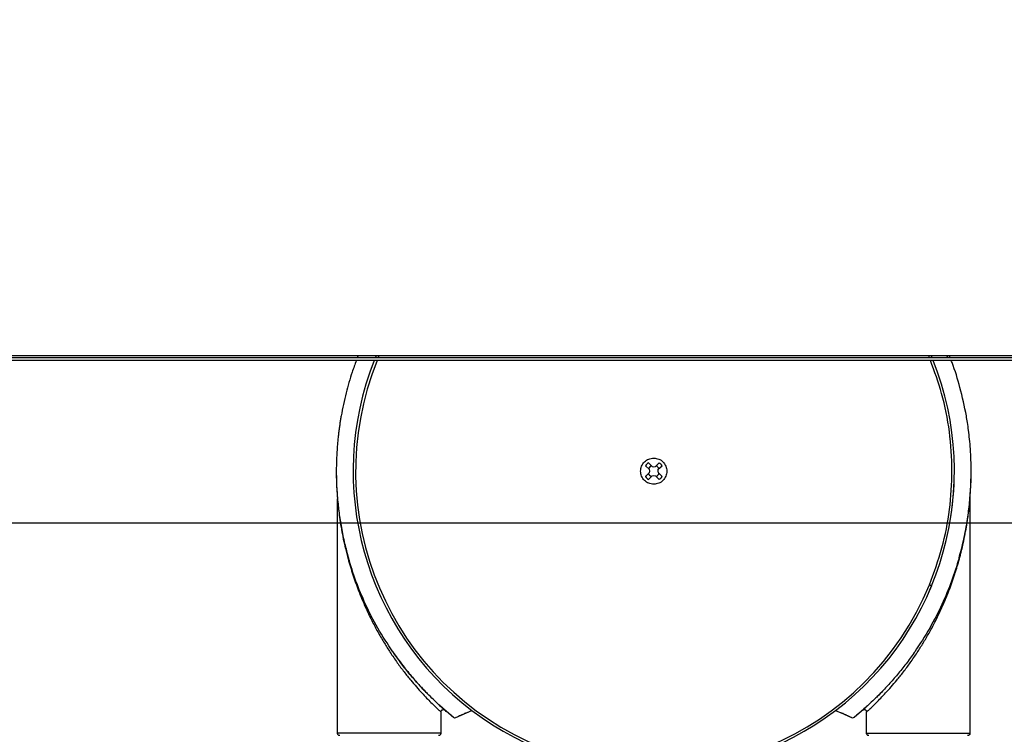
# Model space of a CAD drawing. Header units: inches. Extents: x 170 to 288, y 234 to 248.
# Tile 350 of 480: x 234.675 to 234.944, y 244.086 to 244.281. Entities that reach past the tile are written whole.
import ezdxf

# ---------------------------------------------------------------- set-up
doc = ezdxf.new("R2010")
doc.units = ezdxf.units.IN
doc.header["$LTSCALE"] = 0.25
doc.header["$MEASUREMENT"] = 0
doc.layers.add('ANNOTATIONS', color=1, linetype='Continuous')
doc.layers.add('STANDARD Z GUIDE MOTOR LH', color=7, linetype='Continuous')
doc.styles.add('ARIAL', font='arial.ttf', dxfattribs={"height": 0.09375})
doc.dimstyles.new('STANDARD$0', dxfattribs={"dimtxt": 0.09375, "dimasz": 0.09375, "dimexe": 0.03125, "dimexo": 0.046875, "dimgap": 0.09, "dimtad": 0, "dimtih": 1, "dimtoh": 1, "dimdec": 4, "dimzin": 0, "dimdsep": 46, "dimtxsty": 'ARIAL', "dimcen": 0.09, "dimadec": 0, "dimazin": 0, "dimtfac": 1, "dimtdec": 4, "dimtofl": 0, "dimtmove": 0, "dimatfit": 1, "dimfxl": 1, "dimtolj": 1, "dimtzin": 0, "dimarcsym": 0})

# ---------------------------------------------------------------- blocks, each defined once
blk = doc.blocks.new('*D51')
at = {"layer": 'ANNOTATIONS', "color": 0, "lineweight": -2, "transparency": 16777216}
for p, q in [((234.1246231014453, 244.1437778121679), (235.8395596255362, 244.1437778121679)), ((235.8083096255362, 244.0500278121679), (235.8083096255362, 242.2801168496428)), ((235.8083096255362, 240.2331944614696), (235.8083096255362, 242.0031054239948)), ((234.5308731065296, 240.1394444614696), (235.8395596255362, 240.1394444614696))]:
    blk.add_line(p, q, dxfattribs=at)
at = {"layer": 'ANNOTATIONS', "color": 0, "transparency": 16777216}
for points in [[(235.7926846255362, 244.0500278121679), (235.8239346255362, 244.0500278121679), (235.8083096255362, 244.1437778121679)], [(235.7926846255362, 240.2331944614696), (235.8239346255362, 240.2331944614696), (235.8083096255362, 240.1394444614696)]]:
    blk.add_solid(points, dxfattribs=at)
at = {"layer": 'defpoints', "color": 0, "transparency": 16777216}
for p in [(234.0777481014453, 244.1437778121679), (235.8083096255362, 244.1437778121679), (234.4839981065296, 240.1394444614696)]:
    blk.add_point(p, dxfattribs=at)
at = {"layer": 'ANNOTATIONS', "color": 0, "transparency": 16777216, "insert": (235.8083096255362, 242.1416111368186), "char_height": 0.09375, "attachment_point": 5, "style": 'ARIAL'}
blk.add_mtext('\\A1;OPENING HEIGHT', dxfattribs=at)
blk = doc.blocks.new('*D52')
at = {"layer": 'ANNOTATIONS', "color": 0, "lineweight": -2, "transparency": 16777216}
for p, q in [((235.2412897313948, 245.1923245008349), (235.8395596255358, 245.1923245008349)), ((235.8083096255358, 245.0985745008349), (235.8083096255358, 244.8065568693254)), ((235.8083096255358, 244.2375278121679), (235.8083096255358, 244.5295454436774)), ((234.1246231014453, 244.1437778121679), (235.8395596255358, 244.1437778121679))]:
    blk.add_line(p, q, dxfattribs=at)
at = {"layer": 'ANNOTATIONS', "color": 0, "transparency": 16777216}
for points in [[(235.7926846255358, 245.0985745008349), (235.8239346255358, 245.0985745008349), (235.8083096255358, 245.1923245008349)], [(235.7926846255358, 244.2375278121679), (235.8239346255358, 244.2375278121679), (235.8083096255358, 244.1437778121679)]]:
    blk.add_solid(points, dxfattribs=at)
at = {"layer": 'defpoints', "color": 0, "transparency": 16777216}
for p in [(235.1944147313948, 245.1923245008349), (235.8083096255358, 245.1923245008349), (234.0777481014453, 244.1437778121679)]:
    blk.add_point(p, dxfattribs=at)
at = {"layer": 'ANNOTATIONS', "color": 0, "transparency": 16777216, "insert": (235.8083096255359, 244.6680511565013), "char_height": 0.09375, "attachment_point": 5, "style": 'ARIAL'}
blk.add_mtext('\\A1;HEADROOM', dxfattribs=at)

msp = doc.modelspace()

# ---------------------------------------------------------------- linework, layer by layer
at = {"layer": 'STANDARD Z GUIDE MOTOR LH'}
for p, q in [((235.2782680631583, 244.1888011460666), (234.4741014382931, 244.1888011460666)), ((234.4841147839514, 244.1894444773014), (235.2775481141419, 244.1894444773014)), ((234.7678204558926, 244.1894444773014), (234.7675871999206, 244.1888011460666)), ((234.7735120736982, 244.1894444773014), (234.7731961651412, 244.1888011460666)), ((234.9244375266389, 244.1888011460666), (234.9241725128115, 244.1894444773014)), ((234.9287459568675, 244.1888011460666), (234.928454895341, 244.1894444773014)), ((234.9293332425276, 244.1888011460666), (234.9290725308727, 244.1894444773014)), ((235.2782680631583, 244.1880811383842), (234.407434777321, 244.1880811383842)), ((234.8461761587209, 244.1593211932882), (234.8472195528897, 244.1583935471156)), ((234.8480239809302, 244.1591437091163), (234.8470299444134, 244.1601749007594)), ((234.8470299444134, 244.1601749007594), (234.8478361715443, 244.1593385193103)), ((234.8478361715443, 244.1593385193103), (234.8480239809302, 244.1591436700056)), ((234.8480239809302, 244.1591436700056), (234.8484664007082, 244.1590682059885)), ((234.8484664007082, 244.1590682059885), (234.8489752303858, 244.1591314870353)), ((234.8499028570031, 244.1601748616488), (234.8489752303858, 244.1591315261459)), ((234.8489752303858, 244.1591314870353), (234.8491412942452, 244.1593182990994)), ((234.8499028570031, 244.1601748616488), (234.8491412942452, 244.1593182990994)), ((234.8497132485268, 244.1583935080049), (234.8507565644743, 244.1593211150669)), ((234.847207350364, 244.15744229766), (234.8461761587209, 244.1564482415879)), ((234.8470125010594, 244.1572544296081), (234.847207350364, 244.1574422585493)), ((234.8470298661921, 244.1555945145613), (234.8480239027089, 244.1566256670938)), ((234.8472828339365, 244.1578846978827), (234.847207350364, 244.15744229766)), ((234.8472195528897, 244.1583935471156), (234.8472828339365, 244.1578846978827)), ((234.8480239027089, 244.1566256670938), (234.8484663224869, 244.1567011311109)), ((234.8484663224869, 244.1567011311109), (234.8489751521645, 244.1566378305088)), ((234.8489751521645, 244.1566378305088), (234.8499027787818, 244.1555944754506)), ((234.8496498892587, 244.157884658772), (234.8497132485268, 244.1583935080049)), ((234.8497253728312, 244.1574422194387), (234.8496498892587, 244.1578846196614)), ((234.8497253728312, 244.1574422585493), (234.8507565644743, 244.1564481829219)), ((234.8497253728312, 244.1574422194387), (234.8499202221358, 244.1572543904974)), ((234.7621792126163, 244.0863634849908), (234.7621801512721, 244.1503324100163)), ((234.9347523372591, 244.1503302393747), (234.9347513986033, 244.0863608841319)), ((234.9242939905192, 244.1266173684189), (234.9233865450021, 244.1245014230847)), ((234.9100994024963, 244.0970287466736), (234.9108014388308, 244.0977480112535)), ((234.7898933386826, 244.0940780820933), (234.7937965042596, 244.0907036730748)), ((234.7906735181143, 244.0933710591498), (234.7902035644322, 244.0937998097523)), ((234.7903945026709, 244.0921612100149), (234.7903944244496, 244.0863630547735)), ((234.7911647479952, 244.0929350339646), (234.7912924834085, 244.0928215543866)), ((234.7911690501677, 244.0929304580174), (234.79148240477, 244.0926553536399)), ((234.79148240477, 244.0926553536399), (234.7914527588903, 244.0926813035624)), ((234.7944917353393, 244.0906197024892), (234.798838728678, 244.0925807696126)), ((234.7971447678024, 244.0918401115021), (234.798838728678, 244.0925808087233)), ((234.8980920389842, 244.0925793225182), (234.8997859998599, 244.0918385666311)), ((234.8994136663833, 244.0920038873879), (234.9024389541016, 244.0906180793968)), ((234.9031341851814, 244.0907020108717), (234.9064504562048, 244.0935423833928)), ((234.90653618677, 244.0863612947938), (234.9065362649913, 244.0921594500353)), ((234.793590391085, 244.090872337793), (234.7935255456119, 244.0909253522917)), ((234.7944422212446, 244.0905986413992), (234.7944917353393, 244.0906197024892)), ((234.9024389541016, 244.0906180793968), (234.9024885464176, 244.0905970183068)), ((234.9034052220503, 244.090923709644), (234.9033402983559, 244.0908707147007))]:
    msp.add_line(p, q, dxfattribs=at)
at = {"layer": 'STANDARD Z GUIDE MOTOR LH', "flags": 128}
for points in [[(234.7618521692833, 244.1578848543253), (234.7619450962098, 244.1538736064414), (234.7621788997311, 244.1503679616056)], [(234.9347504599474, 244.1503296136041), (234.9349875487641, 244.1538709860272), (234.9350805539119, 244.1578834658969)], [(234.9236873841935, 244.1268679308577), (234.9238057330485, 244.1268191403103), (234.9239194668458, 244.1267722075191), (234.924024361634, 244.1267289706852), (234.9241162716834, 244.126691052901), (234.9241917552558, 244.1266599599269), (234.92424776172, 244.1266368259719), (234.9242823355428, 244.1266225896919), (234.9242939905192, 244.1266177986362)], [(234.7903944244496, 244.0863630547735), (234.7901353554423, 244.0863630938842), (234.7894050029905, 244.0863631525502), (234.7882279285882, 244.0863631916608), (234.7866441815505, 244.0863632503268), (234.7847078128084, 244.0863633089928), (234.7824846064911, 244.0863633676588), (234.7800503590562, 244.0863634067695), (234.7774879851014, 244.0863634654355), (234.774884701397, 244.0863635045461), (234.7723291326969, 244.0863635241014), (234.7699083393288, 244.0863635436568), (234.7677047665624, 244.0863635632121), (234.764239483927, 244.0863635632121), (234.7630957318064, 244.0863635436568), (234.7624012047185, 244.0863635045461), (234.7621795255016, 244.0863634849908)], [(234.90653618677, 244.0863612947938), (234.9067763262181, 244.0863613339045), (234.9074888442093, 244.0863613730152), (234.9086492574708, 244.0863613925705), (234.912141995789, 244.0863613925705), (234.9143554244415, 244.0863613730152), (234.9167830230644, 244.0863613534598), (234.9193421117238, 244.0863613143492), (234.9219454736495, 244.0863612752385), (234.9245044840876, 244.0863612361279), (234.9269320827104, 244.0863611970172), (234.9291455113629, 244.0863611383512), (234.9310694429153, 244.0863610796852), (234.9326383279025, 244.0863610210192), (234.933798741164, 244.0863609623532), (234.9345111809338, 244.0863609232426), (234.9347513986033, 244.0863608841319)]]:
    msp.add_lwpolyline(points, dxfattribs=at)
at = {"layer": 'STANDARD Z GUIDE MOTOR LH'}
for centre, radius, start, end in [((234.8484663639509, 244.1578846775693), 0.08202099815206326, 157.3700985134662, 157.8561295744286), ((234.8484663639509, 244.1578846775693), 0.08202099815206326, 158.3981085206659, 21.60192367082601), ((234.848478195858, 244.157844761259), 0.08133871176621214, 158.1773931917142, 337.6144319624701), ((234.848466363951, 244.1578846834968), 0.002703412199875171, 122.0961464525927, 147.9021249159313), ((234.8484663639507, 244.1578846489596), 0.001584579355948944, 113.4355131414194, 154.7892807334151), ((234.8484663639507, 244.1578846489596), 0.001584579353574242, 25.20899399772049, 64.78928361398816), ((234.848466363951, 244.1578846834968), 0.002703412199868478, 32.09614981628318, 57.9021282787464), ((234.848466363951, 244.1578846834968), 0.00270341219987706, 212.0961498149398, 237.9021282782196), ((234.8484663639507, 244.1578846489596), 0.001584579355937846, 203.4355158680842, 246.5627615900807), ((234.8484663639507, 244.1578846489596), 0.001584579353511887, 295.2089911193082, 336.5627588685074), ((234.848466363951, 244.1578846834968), 0.002703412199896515, 302.0961464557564, 327.9021249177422), ((234.8484663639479, 244.1578842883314), 0.08202099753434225, 350.0752299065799, 359.9995433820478), ((234.8484663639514, 244.1578847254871), 0.0866141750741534, 214.7011112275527, 214.8798075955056), ((234.8484663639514, 244.1578847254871), 0.08661417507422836, 325.1184671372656, 325.2971635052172), ((234.7942106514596, 244.0912128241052), 0.0006561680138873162, 230.862132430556, 295.3661765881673), ((234.848463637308, 243.9767820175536), 0.1259842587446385, 114.7053479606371, 115.3661765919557), ((234.848463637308, 243.9767820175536), 0.1259842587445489, 64.63209814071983, 65.29292677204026), ((234.902720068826, 244.0912111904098), 0.0006561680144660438, 244.6320981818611, 309.1361422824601)]:
    msp.add_arc(centre, radius, start, end, dxfattribs=at)
for points, knots in [([(234.9237040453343, 244.1888011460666), (234.9236690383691, 244.1889162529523), (234.9236011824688, 244.1891393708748), (234.9234911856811, 244.189344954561), (234.9234379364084, 244.1894444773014)], [0, 0, 0, 0, 0.5159015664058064, 1, 1, 1, 1]), ([(234.7673261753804, 244.1880811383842), (234.7669322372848, 244.1870274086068), (234.7658466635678, 244.1841236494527), (234.7644219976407, 244.1790814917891), (234.7634696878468, 244.1747106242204), (234.7629857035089, 244.1718662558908), (234.7628084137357, 244.170737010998), (234.7626397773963, 244.1695594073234), (234.7624816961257, 244.1683330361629), (234.7623361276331, 244.1670583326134), (234.7622051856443, 244.1657348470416), (234.7621223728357, 244.1647399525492), (234.7620595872, 244.1638850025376), (234.7620003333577, 244.1629953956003), (234.7619355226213, 244.1617676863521), (234.7618825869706, 244.1603229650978), (234.7618511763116, 244.1587673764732), (234.7618499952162, 244.1569577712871), (234.7619108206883, 244.1541390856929), (234.7621219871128, 244.150629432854), (234.7625755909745, 244.1464756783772), (234.7632170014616, 244.1423860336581), (234.764059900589, 244.1382525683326), (234.7648081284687, 244.1354812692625), (234.7651671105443, 244.1341516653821)], [0, 0, 0, 0, 0.06105474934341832, 0.1682483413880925, 0.2851876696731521, 0.305168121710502, 0.3260058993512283, 0.347703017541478, 0.3702575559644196, 0.3936715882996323, 0.4179410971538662, 0.4430698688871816, 0.4483352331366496, 0.4649136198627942, 0.4919106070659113, 0.515695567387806, 0.5441124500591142, 0.5771590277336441, 0.6148352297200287, 0.6985763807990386, 0.7696714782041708, 0.8435429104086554, 0.924935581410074, 1, 1, 1, 1]), ([(234.9236873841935, 244.1268679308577), (234.9249165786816, 244.1302001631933), (234.9273762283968, 244.1368680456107), (234.9293669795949, 244.1473693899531), (234.930072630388, 244.1580157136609), (234.9293287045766, 244.1686576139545), (234.9273956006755, 244.178790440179), (234.9250545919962, 244.1851023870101), (234.9239498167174, 244.1880811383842)], [0, 0, 0, 0, 0.1695899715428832, 0.3393538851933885, 0.5089318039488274, 0.6785196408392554, 0.848286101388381, 1, 1, 1, 1]), ([(234.931764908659, 244.1341491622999), (234.9319901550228, 244.1349659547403), (234.9324527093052, 244.1366432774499), (234.9330652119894, 244.1392466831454), (234.933627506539, 244.1419975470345), (234.9340665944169, 244.1445893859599), (234.9344116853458, 244.1470608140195), (234.9346817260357, 244.1494537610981), (234.9349038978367, 244.1521226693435), (234.935044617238, 244.1549006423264), (234.9350978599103, 244.1578810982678), (234.9350477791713, 244.1608728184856), (234.9348901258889, 244.1638543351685), (234.9346594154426, 244.1665415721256), (234.9343822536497, 244.1689390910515), (234.9340820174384, 244.171046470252), (234.9334351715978, 244.1749638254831), (234.9321599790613, 244.1804574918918), (234.930682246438, 244.1854922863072), (234.9297022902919, 244.187892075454), (234.9296250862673, 244.1880811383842)], [0, 0, 0, 0, 0.0461786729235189, 0.0948301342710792, 0.1459522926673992, 0.1995476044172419, 0.2385487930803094, 0.2824933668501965, 0.3313798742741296, 0.3852077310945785, 0.4348571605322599, 0.4947007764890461, 0.5491356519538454, 0.5983721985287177, 0.6424043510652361, 0.6812379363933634, 0.7148671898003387, 0.8595097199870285, 0.9889317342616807, 1, 1, 1, 1]), ([(234.8484663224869, 244.1543151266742), (234.8479991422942, 244.1543687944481), (234.8470647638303, 244.1544761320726), (234.8458765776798, 244.1553015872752), (234.845082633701, 244.156481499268), (234.8448039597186, 244.157884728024), (234.8450826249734, 244.1592879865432), (234.8458766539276, 244.1604678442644), (234.8470648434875, 244.1612932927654), (234.8479992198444, 244.1614005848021), (234.8484664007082, 244.1614542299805)], [0, 0, 0, 0, 0.1249980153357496, 0.2500008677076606, 0.3750003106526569, 0.5000003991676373, 0.6249987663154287, 0.7500021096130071, 0.875003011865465, 1, 1, 1, 1]), ([(234.8484664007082, 244.1614542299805), (234.848933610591, 244.1614005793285), (234.849868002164, 244.1612932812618), (234.8510561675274, 244.160467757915), (234.8518500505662, 244.1592878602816), (234.8521288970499, 244.1578846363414), (234.8518500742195, 244.1564813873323), (234.8510560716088, 244.1553015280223), (234.8498678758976, 244.1544760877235), (234.8489335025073, 244.1543687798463), (234.8484663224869, 244.1543151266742)], [0, 0, 0, 0, 0.1250040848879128, 0.2500006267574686, 0.3750010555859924, 0.5000003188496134, 0.6250013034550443, 0.750002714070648, 0.8750031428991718, 1, 1, 1, 1]), ([(234.8470125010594, 244.1572544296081), (234.8467717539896, 244.1570223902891), (234.8464908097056, 244.1567516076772), (234.8462155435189, 244.1564862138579), (234.8461761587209, 244.1564482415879)], [0, 0, 0, 0, 0.8569210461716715, 1, 1, 1, 1]), ([(234.8499202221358, 244.1572543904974), (234.850160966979, 244.157022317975), (234.8504419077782, 244.1567514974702), (234.8507171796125, 244.1564861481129), (234.8507565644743, 244.1564481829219)], [0, 0, 0, 0, 0.8569237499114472, 1, 1, 1, 1]), ([(234.7621777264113, 244.1503824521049), (234.7621780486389, 244.1503782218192), (234.7621784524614, 244.1503729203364), (234.7621829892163, 244.1503217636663), (234.7621839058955, 244.1503114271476)], [0, 0, 0, 0, 0.7979438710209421, 1, 1, 1, 1]), ([(234.7621777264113, 244.1503824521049), (234.7621784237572, 244.1503728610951), (234.7621797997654, 244.1503539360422), (234.7621800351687, 244.1503349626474), (234.7621801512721, 244.1503256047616)], [0, 0, 0, 0, 0.5067890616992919, 1, 1, 1, 1]), ([(234.7621801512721, 244.1503256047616), (234.7621806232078, 244.150319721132), (234.7621815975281, 244.1503075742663), (234.7621924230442, 244.1501770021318), (234.7622353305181, 244.1496777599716), (234.7623422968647, 244.1485336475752), (234.7625385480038, 244.1467726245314), (234.7628327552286, 244.1445556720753), (234.7632437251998, 244.1420147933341), (234.7637500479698, 244.1393773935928), (234.7643494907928, 244.1366863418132), (234.7651856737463, 244.1334114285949), (234.7663446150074, 244.1295467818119), (234.7679172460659, 244.1251322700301), (234.7697144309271, 244.1208260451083), (234.771557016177, 244.1169882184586), (234.773299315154, 244.1137404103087), (234.7749070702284, 244.1109922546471), (234.7766174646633, 244.108290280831), (234.7784235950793, 244.1056576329), (234.780306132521, 244.1031231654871), (234.7820746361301, 244.1009072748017), (234.7837052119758, 244.0989907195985), (234.7856130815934, 244.0968665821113), (234.7873895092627, 244.0950298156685), (234.7888333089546, 244.0936201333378), (234.7897021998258, 244.0927986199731), (234.7902829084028, 244.0922627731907), (234.7903575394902, 244.0921948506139), (234.7903945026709, 244.0921612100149)], [0, 0, 0, 0, 0.003398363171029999, 0.007015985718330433, 0.01536938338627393, 0.03746556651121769, 0.06223025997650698, 0.09599288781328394, 0.1349579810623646, 0.1727136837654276, 0.2098993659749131, 0.2509606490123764, 0.3138901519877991, 0.376806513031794, 0.4426924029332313, 0.5025564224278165, 0.5470135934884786, 0.5888579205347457, 0.6281236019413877, 0.6727697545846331, 0.7144407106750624, 0.7532457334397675, 0.7870664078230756, 0.8189263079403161, 0.8773104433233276, 0.9087818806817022, 0.938820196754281, 0.9696989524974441, 1, 1, 1, 1]), ([(234.9306578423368, 244.1299155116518), (234.9310750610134, 244.1312483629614), (234.9315946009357, 244.132908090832), (234.9321430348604, 244.134974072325), (234.9323975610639, 244.1359758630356), (234.932611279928, 244.1368619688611), (234.9329300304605, 244.1382318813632), (234.9333388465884, 244.140149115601), (234.9337540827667, 244.1424189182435), (234.9340511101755, 244.1442783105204), (234.9342540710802, 244.1457107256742), (234.9344127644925, 244.1469627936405), (234.9345350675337, 244.1480340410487), (234.9346215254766, 244.148878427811), (234.9346773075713, 244.1494644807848), (234.9347161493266, 244.1498966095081), (234.9347400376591, 244.1501740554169), (234.9347508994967, 244.150305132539), (234.9347518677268, 244.1503171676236), (234.9347523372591, 244.1503230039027)], [0, 0, 0, 0, 0.1867276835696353, 0.2325219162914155, 0.2886869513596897, 0.3266386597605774, 0.3562836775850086, 0.4800212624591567, 0.5945120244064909, 0.6742646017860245, 0.7421502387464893, 0.7981857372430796, 0.8544359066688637, 0.8997233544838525, 0.9271584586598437, 0.9501940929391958, 0.9772697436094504, 0.9889772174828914, 1, 1, 1, 1]), ([(234.9347523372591, 244.1503230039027), (234.9347524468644, 244.150332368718), (234.9347526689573, 244.1503513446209), (234.9347541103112, 244.1503702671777), (234.9347548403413, 244.150379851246)], [0, 0, 0, 0, 0.4935109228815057, 1, 1, 1, 1]), ([(234.7772580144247, 244.1085756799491), (234.7758550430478, 244.1107158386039), (234.7731127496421, 244.1148990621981), (234.7698046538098, 244.1214288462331), (234.7671032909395, 244.1278630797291), (234.7658079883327, 244.132070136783), (234.7651671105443, 244.1341516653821)], [0, 0, 0, 0, 0.2639923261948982, 0.5160079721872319, 0.7605349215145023, 1, 1, 1, 1]), ([(234.931764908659, 244.1341491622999), (234.931123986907, 244.1320676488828), (234.9298285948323, 244.1278606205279), (234.9271269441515, 244.1214265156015), (234.9238187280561, 244.114896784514), (234.9210762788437, 244.1107136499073), (234.9196732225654, 244.1085735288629)], [0, 0, 0, 0, 0.2394646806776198, 0.4839914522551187, 0.7360064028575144, 1, 1, 1, 1]), ([(234.9065362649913, 244.0921594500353), (234.9065732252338, 244.0921930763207), (234.9066478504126, 244.0922609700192), (234.9072286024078, 244.0927969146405), (234.9080973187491, 244.093618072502), (234.9091813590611, 244.0946768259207), (234.910415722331, 244.0959314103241), (234.9122505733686, 244.0978768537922), (234.9143665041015, 244.1002910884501), (234.9166244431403, 244.103120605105), (234.9185075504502, 244.1056554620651), (234.9203136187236, 244.1082879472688), (234.9220241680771, 244.110989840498), (234.9236320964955, 244.1137379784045), (234.9253736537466, 244.1169859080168), (234.9272213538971, 244.1208232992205), (234.9289978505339, 244.1251312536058), (234.9301505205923, 244.128214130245), (234.9306213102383, 244.1297929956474), (234.9306578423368, 244.1299155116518)], [0, 0, 0, 0, 0.04382379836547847, 0.08848315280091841, 0.1319266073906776, 0.1774431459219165, 0.2185930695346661, 0.2620682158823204, 0.3569125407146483, 0.4130332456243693, 0.4733008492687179, 0.5378740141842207, 0.5946618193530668, 0.6551791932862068, 0.7194791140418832, 0.8060654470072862, 0.9013496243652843, 0.9923449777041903, 1, 1, 1, 1]), ([(234.7772635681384, 244.1085795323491), (234.7776694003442, 244.1079974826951), (234.7785639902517, 244.1067144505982), (234.779930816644, 244.1049083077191), (234.7813097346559, 244.1031723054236), (234.7825878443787, 244.1016418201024), (234.7837566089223, 244.1003033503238), (234.7848107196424, 244.0991428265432), (234.785752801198, 244.0981372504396), (234.786351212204, 244.0975224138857), (234.7866462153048, 244.0972193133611)], [0, 0, 0, 0, 0.1380361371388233, 0.3042778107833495, 0.4424845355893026, 0.5751494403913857, 0.7029384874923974, 0.8050310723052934, 0.9038847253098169, 1, 1, 1, 1]), ([(234.7866462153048, 244.0972193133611), (234.7858820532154, 244.0980141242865), (234.7843610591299, 244.0995961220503), (234.7819704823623, 244.1023476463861), (234.7796217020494, 244.1052679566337), (234.7781429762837, 244.1073331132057), (234.7774121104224, 244.1083538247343)], [0, 0, 0, 0, 0.2556286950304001, 0.5088053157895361, 0.7572251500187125, 1, 1, 1, 1]), ([(234.9195191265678, 244.1083516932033), (234.9187881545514, 244.1073308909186), (234.9173091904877, 244.105265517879), (234.914960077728, 244.1023449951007), (234.9125693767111, 244.0995936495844), (234.9110485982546, 244.0980119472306), (234.9102847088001, 244.0972174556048)], [0, 0, 0, 0, 0.2427974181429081, 0.491248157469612, 0.7444531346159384, 1, 1, 1, 1]), ([(234.7898363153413, 244.0941309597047), (234.7893538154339, 244.0945766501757), (234.7883884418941, 244.0954683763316), (234.7872271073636, 244.0966355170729), (234.7866462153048, 244.0972193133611)], [0, 0, 0, 0, 0.4998064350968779, 0.9999999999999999, 0.9999999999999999, 0.9999999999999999, 0.9999999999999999]), ([(234.9102847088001, 244.0972174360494), (234.909703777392, 244.0966336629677), (234.9085423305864, 244.0954665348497), (234.9075770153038, 244.0945748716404), (234.9070945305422, 244.094129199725)], [0, 0, 0, 0, 0.5001790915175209, 1, 1, 1, 1]), ([(234.9108014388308, 244.0977511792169), (234.9107460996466, 244.0976928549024), (234.9103038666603, 244.0972267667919), (234.9097271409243, 244.0966497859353), (234.9092350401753, 244.0961675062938), (234.9090926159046, 244.0960279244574)], [0, 0, 0, 0, 0.09226026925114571, 0.7372810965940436, 1, 1, 1, 1]), ([(234.7935255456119, 244.0909253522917), (234.7935235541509, 244.0909269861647), (234.7934385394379, 244.090996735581), (234.792917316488, 244.091425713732), (234.7920860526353, 244.0921306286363), (234.7911060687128, 244.0929779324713), (234.7902729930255, 244.0937343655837), (234.78983623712, 244.0941309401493)], [0, 0, 0, 0, 0.007406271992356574, 0.3161709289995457, 0.5211078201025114, 0.7489315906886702, 1, 1, 1, 1]), ([(234.7899511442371, 244.094015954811), (234.789983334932, 244.0939861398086), (234.7905552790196, 244.0934564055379), (234.79081607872, 244.0932349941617), (234.7910621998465, 244.0930260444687)], [0, 0, 0, 0, 0.05628294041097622, 1, 1, 1, 1]), ([(234.7903945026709, 244.0921612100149), (234.7903983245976, 244.0922146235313), (234.790406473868, 244.0923285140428), (234.790476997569, 244.0924981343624), (234.7906010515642, 244.0926512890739), (234.7907423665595, 244.0927549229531), (234.7908434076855, 244.0927777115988), (234.7908762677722, 244.0927851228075)], [0, 0, 0, 0, 0.1884471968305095, 0.4018149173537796, 0.6357628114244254, 0.8815446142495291, 1, 1, 1, 1]), ([(234.7910165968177, 244.0928201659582), (234.7910060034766, 244.0928187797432), (234.7909831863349, 244.0928157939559), (234.7909299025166, 244.0928087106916), (234.7908854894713, 244.0927954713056), (234.7908743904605, 244.0927921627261)], [0, 0, 0, 0, 0.3939559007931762, 0.8485469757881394, 1, 1, 1, 1]), ([(234.7908762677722, 244.0927851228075), (234.7909107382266, 244.0927963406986), (234.7910085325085, 244.0928281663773), (234.7911750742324, 244.0928127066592), (234.7913483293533, 244.0927568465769), (234.7914395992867, 244.0926877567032), (234.79148240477, 244.0926553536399)], [0, 0, 0, 0, 0.1668604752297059, 0.4733909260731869, 0.7530210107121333, 1, 1, 1, 1]), ([(234.7914527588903, 244.0926813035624), (234.7914392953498, 244.0926928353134), (234.7914221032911, 244.0927075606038), (234.7912868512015, 244.0928268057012), (234.791257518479, 244.0928526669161)], [0, 0, 0, 0, 0.7831255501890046, 1, 1, 1, 1]), ([(234.7971447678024, 244.0918401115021), (234.7969601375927, 244.0917574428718), (234.796602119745, 244.0915971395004), (234.7962236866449, 244.0914249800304), (234.7960064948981, 244.0913256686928), (234.7958933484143, 244.0912738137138), (234.7958214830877, 244.091240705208), (234.7958126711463, 244.0912366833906), (234.7958082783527, 244.0912346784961)], [0, 0, 0, 0, 0.2771542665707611, 0.5374319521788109, 0.6578263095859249, 0.7759151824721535, 0.8882926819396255, 1, 1, 1, 1]), ([(234.9011224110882, 244.0912330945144), (234.9011180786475, 244.0912350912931), (234.9011093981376, 244.0912390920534), (234.9010372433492, 244.0912722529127), (234.900924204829, 244.0913241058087), (234.9007070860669, 244.0914234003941), (234.9003285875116, 244.091595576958), (234.899970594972, 244.0917558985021), (234.8997859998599, 244.0918385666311)], [0, 0, 0, 0, 0.1118478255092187, 0.2240991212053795, 0.342190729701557, 0.4625622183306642, 0.7228758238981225, 0.9999999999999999, 0.9999999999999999, 0.9999999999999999, 0.9999999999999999]), ([(234.9070945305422, 244.0941291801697), (234.9066579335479, 244.0937327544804), (234.9058249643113, 244.092976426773), (234.9048450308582, 244.0921292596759), (234.9040136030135, 244.0914241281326), (234.9034919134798, 244.0909954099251), (234.903407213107, 244.0909253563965), (234.9034052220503, 244.090923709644)], [0, 0, 0, 0, 0.2509471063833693, 0.4787738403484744, 0.6837731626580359, 0.9925664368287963, 1, 1, 1, 1]), ([(234.9054483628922, 244.0926536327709), (234.9054452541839, 244.0926472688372), (234.9054420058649, 244.0926406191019), (234.9057836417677, 244.0929486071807), (234.9057983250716, 244.0929618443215)], [0, 0, 0, 0, 0.9570206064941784, 1, 1, 1, 1]), ([(234.9054483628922, 244.0926536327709), (234.9054911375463, 244.0926859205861), (234.9055823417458, 244.0927547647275), (234.9057561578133, 244.0928127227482), (234.9059545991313, 244.0928222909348), (234.9061561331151, 244.0927670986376), (234.9063302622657, 244.0926516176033), (234.9064536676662, 244.0924959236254), (234.9065242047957, 244.0923268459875), (234.9065324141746, 244.092212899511), (234.9065362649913, 244.0921594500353)], [0, 0, 0, 0, 0.1069018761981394, 0.2279363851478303, 0.3606138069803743, 0.5000208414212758, 0.6394191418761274, 0.7721056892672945, 0.8931004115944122, 1, 1, 1, 1]), ([(234.7628353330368, 244.0857073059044), (234.7627691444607, 244.0857131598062), (234.7626315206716, 244.0857253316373), (234.7624400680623, 244.0858253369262), (234.7622796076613, 244.0859896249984), (234.7621793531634, 244.0862071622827), (234.7621824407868, 244.0863664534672), (234.7621839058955, 244.08644203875)], [0, 0, 0, 0, 0.1792449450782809, 0.3726982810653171, 0.5711150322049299, 0.7964897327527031, 1, 1, 1, 1]), ([(234.7903897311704, 244.0864416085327), (234.7903919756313, 244.0863782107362), (234.7903966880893, 244.0862451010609), (234.7903259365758, 244.0860469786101), (234.7901866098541, 244.0858650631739), (234.7899806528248, 244.0857323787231), (234.789816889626, 244.0857151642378), (234.7897382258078, 244.0857068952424)], [0, 0, 0, 0, 0.1712489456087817, 0.3595533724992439, 0.5571425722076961, 0.7872729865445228, 1, 1, 1, 1]), ([(234.9071923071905, 244.0857051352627), (234.9071261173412, 244.0857109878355), (234.9069884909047, 244.0857231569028), (234.9067970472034, 244.0858231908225), (234.9066364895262, 244.0859874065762), (234.9065362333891, 244.086204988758), (234.9065393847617, 244.0863642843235), (234.9065408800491, 244.0864398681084)], [0, 0, 0, 0, 0.1792361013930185, 0.3726798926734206, 0.5711236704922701, 0.7965034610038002, 1, 1, 1, 1]), ([(234.9347466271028, 244.0864394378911), (234.9347489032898, 244.0863760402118), (234.9347536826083, 244.0862429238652), (234.9346829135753, 244.086044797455), (234.9345435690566, 244.0858628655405), (234.9343375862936, 244.0857302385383), (234.934173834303, 244.0857130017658), (234.9340951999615, 244.0857047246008)], [0, 0, 0, 0, 0.1712486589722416, 0.3595714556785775, 0.5571482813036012, 0.7873408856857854, 1, 1, 1, 1])]:
    msp.add_open_spline(points, degree=3, knots=knots, dxfattribs=at)

# ---------------------------------------------------------------- dimensions: what is measured, and where the dimension line sits
at = {"layer": 'ANNOTATIONS'}
for base, p1, p2, text, picture, middle in [((235.8083096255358, 245.1923245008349), (234.0777481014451, 244.1437778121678), (235.1944147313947, 245.1923245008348), 'HEADROOM', '*D52', (235.8083096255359, 244.6680511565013)), ((235.8083096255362, 244.1437778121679), (234.4839981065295, 240.1394444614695), (234.0777481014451, 244.1437778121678), 'OPENING HEIGHT', '*D51', (235.8083096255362, 242.1416111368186))]:
    dim = msp.add_linear_dim(base=base, p1=p1, p2=p2, angle=90, text=text, dimstyle='STANDARD$0', dxfattribs=at)
    dim.commit()
    dim.dimension.update_dxf_attribs({"geometry": picture, "text_midpoint": middle})

doc.saveas('drawing.dxf')
